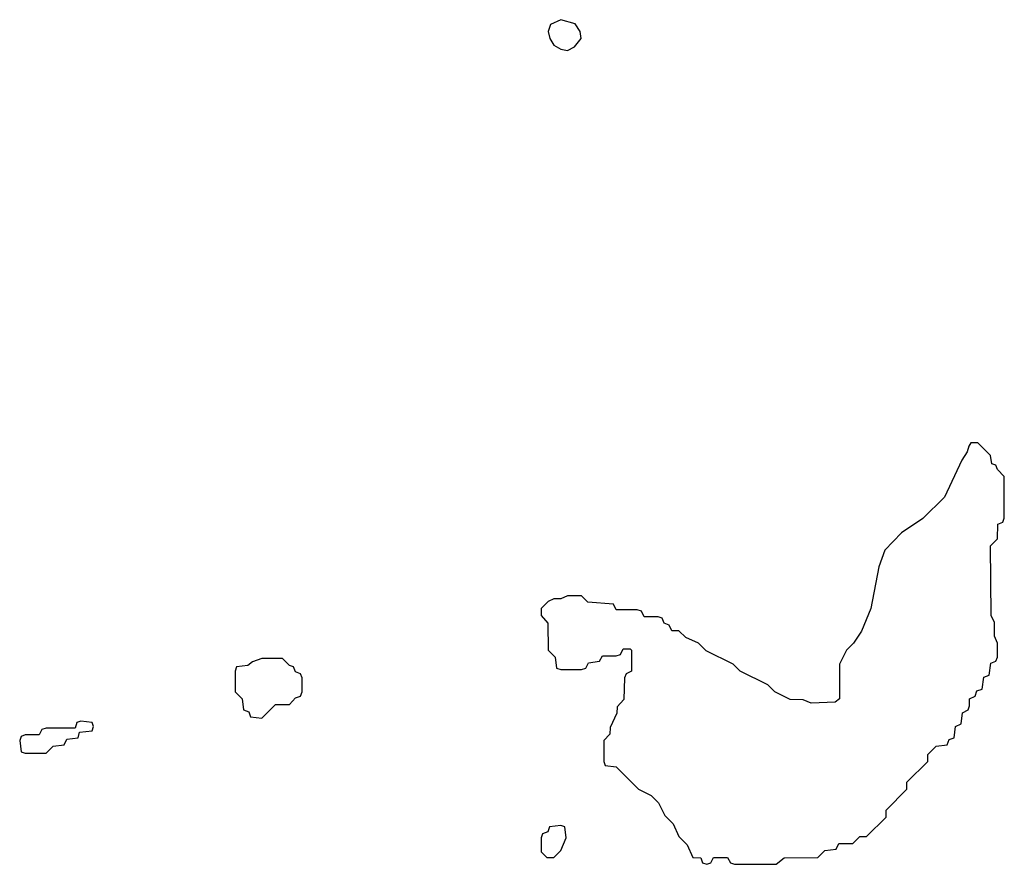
# Model space of a CAD drawing. Header units: inches. Extents: x 2701323 to 2964515, y 494916 to 722124.
# Tile 623 of 656: x 2870594 to 2873426, y 707214 to 709644. Entities that reach past the tile are written whole.
import ezdxf

# ---------------------------------------------------------------- set-up
doc = ezdxf.new("R2010")
doc.units = ezdxf.units.IN
doc.header["$MEASUREMENT"] = 0
doc.layers.add('C8770', color=7, linetype='Continuous')

msp = doc.modelspace()

# ---------------------------------------------------------------- linework, layer by layer
at = {"layer": 'C8770', "color": 2, "elevation": 2}
for points in [[(2872150, 709643.7), (2872121, 709630), (2872114, 709610), (2872118.8, 709590), (2872130.6, 709570.6), (2872150, 709558.8), (2872170, 709554.8), (2872190, 709566), (2872209.3, 709590), (2872206, 709610), (2872191.4, 709631.4)], [(2873350, 708426), (2873330, 708426), (2873323.6, 708416.4), (2873319.6, 708400.4), (2873303.6, 708376.4), (2873254, 708270), (2873191.2, 708208.9), (2873130, 708168), (2873082, 708118), (2873064.7, 708070), (2873042, 707950), (2873015.3, 707884.7), (2872992, 707850), (2872972, 707830), (2872952, 707790), (2872952, 707690), (2872939.6, 707680.4), (2872870, 707678), (2872847.3, 707687.3), (2872810, 707688), (2872766, 707710), (2872746, 707730), (2872666, 707770), (2872646, 707790), (2872568.4, 707828.4), (2872546, 707850), (2872510, 707866), (2872490, 707886), (2872470, 707886), (2872462, 707902), (2872447.3, 707907.3), (2872442, 707922), (2872430, 707926), (2872390, 707926), (2872382, 707942), (2872370, 707946), (2872310, 707946), (2872302, 707962), (2872228.4, 707968.4), (2872210, 707986), (2872170, 707986), (2872150, 707978), (2872130, 707978), (2872114, 707970), (2872094, 707950), (2872094, 707930), (2872112.7, 707907.3), (2872114, 707830), (2872134, 707810), (2872138, 707778), (2872150, 707774), (2872210, 707774), (2872222, 707778), (2872230, 707794), (2872262, 707798), (2872270, 707814), (2872310, 707814), (2872322, 707818), (2872330, 707834), (2872350, 707834), (2872354, 707830), (2872354, 707770), (2872338, 707762), (2872334, 707750), (2872331.6, 707688.4), (2872312.7, 707667.3), (2872311.6, 707648.4), (2872292.7, 707607.3), (2872291.6, 707588.4), (2872274, 707570), (2872274, 707510), (2872278, 707498), (2872310, 707494), (2872374, 707430), (2872410, 707412), (2872431.2, 707391.1), (2872450, 707354), (2872474, 707330), (2872490, 707294), (2872514, 707270), (2872530, 707234), (2872552.7, 707232.7), (2872558, 707218), (2872570, 707214), (2872582, 707218), (2872590, 707234), (2872630, 707234), (2872638, 707218), (2872650, 707214), (2872770, 707214), (2872792.7, 707232.7), (2872890, 707234), (2872910, 707254), (2872942, 707258), (2872950, 707274), (2872990, 707274), (2873010, 707294), (2873030, 707294), (2873086, 707350), (2873086, 707370), (2873146, 707430), (2873146, 707450), (2873206, 707510), (2873206, 707530), (2873230, 707554), (2873262, 707558), (2873267.3, 707572.7), (2873282, 707578), (2873286, 707610), (2873302, 707618), (2873306, 707650), (2873322, 707658), (2873326, 707670), (2873326, 707690), (2873342, 707698), (2873347.3, 707712.7), (2873362, 707718), (2873367.3, 707752.7), (2873382, 707758), (2873387.3, 707792.7), (2873402, 707798), (2873406, 707810), (2873406, 707850), (2873398, 707870), (2873398, 707910), (2873388, 707930), (2873386, 708130), (2873406, 708150), (2873407.3, 708192.7), (2873422, 708198), (2873426, 708210), (2873426, 708330), (2873406, 708350), (2873402, 708362), (2873390, 708366), (2873386, 708390)], [(2871350, 707806), (2871290, 707806), (2871263.6, 707796.4), (2871250, 707786), (2871218, 707782), (2871214, 707770), (2871214, 707710), (2871234, 707690), (2871238, 707658), (2871252.7, 707652.7), (2871258, 707638), (2871290, 707634), (2871330, 707674), (2871370, 707674), (2871387.3, 707692.7), (2871402, 707698), (2871406, 707710), (2871406, 707750), (2871402, 707762), (2871387.3, 707767.3), (2871382, 707782), (2871370, 707786)], [(2870770, 707626), (2870758, 707622), (2870754, 707606), (2870670, 707606), (2870658, 707602), (2870650, 707586), (2870610, 707586), (2870598, 707582), (2870594, 707570), (2870598, 707538), (2870610, 707534), (2870670, 707534), (2870690, 707554), (2870722, 707558), (2870730, 707574), (2870762, 707578), (2870766, 707594), (2870802, 707598), (2870806, 707610), (2870802, 707622)], [(2872150, 707326), (2872118, 707322), (2872112.7, 707307.3), (2872098, 707302), (2872094, 707290), (2872094, 707250), (2872110, 707234), (2872130, 707234), (2872150, 707254), (2872166, 707290), (2872162, 707322)]]:
    msp.add_lwpolyline(points, close=True, dxfattribs=at)

doc.saveas('drawing.dxf')
